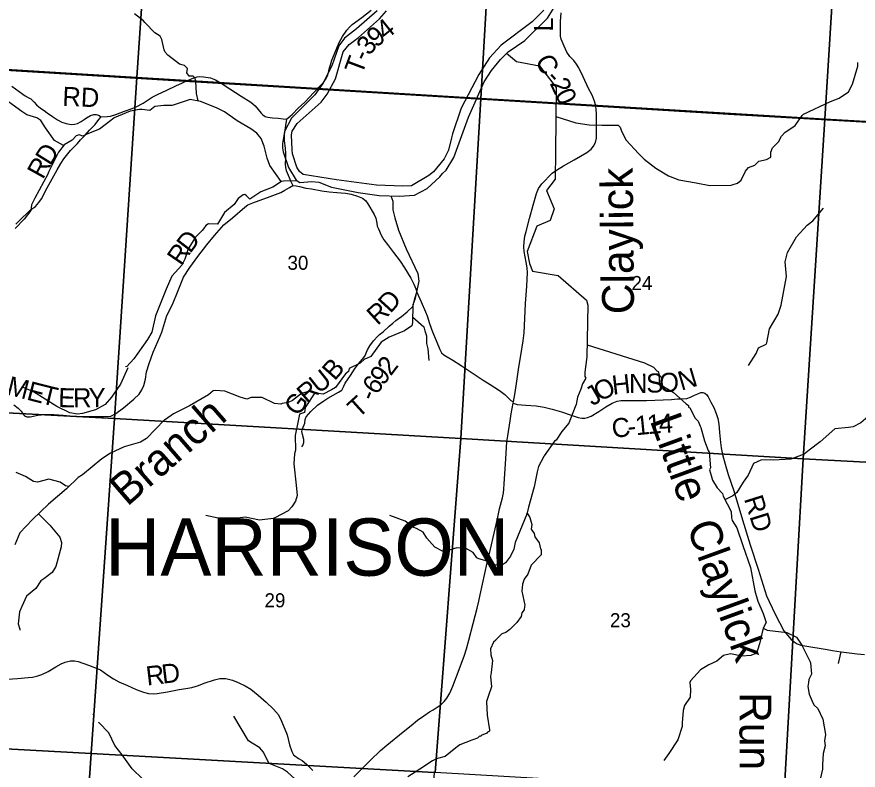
# Model space of a CAD drawing. Extents: x 1878108 to 2183446, y 146837 to 508383.
# Drawn here: x 2015662 to 2028893, y 266876 to 278717 of the extents above; entities that cross this region are included whole.
import ezdxf

# ---------------------------------------------------------------- set-up
doc = ezdxf.new("R2010")
doc.units = 0
for name, color, linetype in [('GM_X_County_Road', 7, 'Continuous'), ('GM_X_County_Road_Text', 7, 'Continuous'), ('GM_X_Major_River', 7, 'Continuous'), ('GM_X_Minor_River', 7, 'Continuous'), ('GM_X_Minor_River_Text', 7, 'Continuous'), ('GM_X_Section', 7, 'Continuous'), ('GM_X_Section_Text', 7, 'Continuous'), ('GM_X_Township', 7, 'Continuous'), ('GM_X_Township_Road', 7, 'Continuous'), ('GM_X_Township_Road_Text', 7, 'Continuous'), ('GM_X_Township_ROW', 7, 'Continuous'), ('GM_X_Township_Text', 7, 'Continuous')]:
    doc.layers.add(name, color=color, linetype=linetype)

msp = doc.modelspace()

# ---------------------------------------------------------------- linework, layer by layer
at = {"layer": 'GM_X_County_Road'}
for points in [[(2024762, 277334), (2024744, 277389), (2024707, 277483), (2024653, 277592), (2024567, 277776), (2024501, 277913), (2024464, 277972), (2024422, 278028), (2024361, 278094), (2024311, 278160), (2024267, 278258), (2024224, 278366), (2024213, 278412), (2024210, 278485), (2024211, 278641), (2024220, 278782)], [(2023466, 272642), (2023470, 272663), (2023491, 272778), (2023518, 272956), (2023558, 273211), (2023588, 273393), (2023625, 273626), (2023638, 273749), (2023648, 273859), (2023663, 274212), (2023680, 274481), (2023693, 274698), (2023686, 274773), (2023670, 274861), (2023641, 275029), (2023634, 275099), (2023638, 275178), (2023649, 275267), (2023672, 275344), (2023726, 275548), (2023784, 275755), (2023833, 275940), (2023865, 276016), (2023890, 276055), (2023918, 276093), (2024081, 276258), (2024150, 276307), (2024259, 276375), (2024426, 276471), (2024625, 276585), (2024695, 276635), (2024731, 276683), (2024764, 276743), (2024778, 276810), (2024779, 276927), (2024778, 277192), (2024775, 277262), (2024767, 277313), (2024766, 277319), (2024762, 277334)], [(2023466, 272642), (2023531, 272625), (2023665, 272615), (2023831, 272602), (2023957, 272584), (2024079, 272552), (2024226, 272508), (2024397, 272448), (2024491, 272420), (2024546, 272411), (2024592, 272411), (2024634, 272419), (2024692, 272441), (2024812, 272513), (2024925, 272586), (2025026, 272642), (2025105, 272674), (2025158, 272685), (2025244, 272685), (2025564, 272686), (2025959, 272704), (2026049, 272711), (2026119, 272714), (2026199, 272719), (2026257, 272739), (2026318, 272769), (2026372, 272793), (2026418, 272810), (2026448, 272813), (2026482, 272802), (2026505, 272783), (2026533, 272745), (2026578, 272658), (2026621, 272575), (2026661, 272481), (2026685, 272401), (2026700, 272315), (2026714, 272184), (2026726, 272025), (2026737, 271942), (2026760, 271835), (2026801, 271686), (2026848, 271525), (2026935, 271265), (2027075, 270809), (2027194, 270420), (2027321, 270036), (2027424, 269700), (2027453, 269617), (2027494, 269525), (2027595, 269316), (2027725, 269066), (2027753, 269031)], [(2020960, 266769), (2021074, 266881), (2021218, 267025), (2021380, 267184), (2021479, 267271), (2021738, 267478), (2021861, 267579), (2021962, 267663), (2022060, 267729), (2022150, 267791), (2022209, 267824), (2022333, 267910), (2022380, 267956), (2022423, 268008), (2022469, 268087), (2022518, 268198), (2022620, 268458), (2022703, 268683), (2022734, 268782), (2022771, 268918), (2022838, 269182), (2022902, 269423), (2022928, 269530), (2022947, 269633), (2023061, 270132), (2023112, 270350), (2023224, 270853), (2023252, 270982), (2023299, 271154), (2023314, 271234), (2023320, 271292), (2023327, 271374), (2023352, 271770), (2023369, 272034), (2023382, 272132), (2023422, 272368), (2023438, 272479), (2023466, 272642)], [(2027753, 269031), (2027780, 268996), (2027837, 268929), (2027884, 268892), (2027934, 268860), (2027992, 268841), (2028052, 268830), (2028403, 268771), (2028491, 268758), (2028624, 268738), (2028877, 268702), (2028993, 268693)]]:
    msp.add_lwpolyline(points, dxfattribs=at)
at = {"layer": 'GM_X_Major_River'}
for points in [[(2021330, 278810), (2021006, 278529), (2020817, 278380), (2020727, 278263), (2020618, 277948), (2020475, 277669), (2020349, 277490), (2019984, 277126), (2019873, 276917), (2019840, 276725), (2019842, 276659), (2019848, 276597), (2019937, 276348), (2020057, 276149), (2020111, 276113), (2020299, 276127), (2020413, 276120), (2020612, 276040), (2021028, 275954), (2021362, 275909), (2021682, 275896), (2021918, 275915), (2022114, 276018), (2022315, 276201), (2022357, 276252), (2022413, 276306), (2022534, 276505), (2022766, 277141), (2023013, 277697), (2023126, 277871), (2023266, 278046), (2023390, 278167), (2023653, 278346), (2024006, 278694), (2024114, 278861)], [(2023950, 278820), (2023764, 278639), (2023281, 278271), (2023096, 278072), (2022925, 277813), (2022652, 277281), (2022513, 276879), (2022499, 276817), (2022450, 276619), (2022384, 276484), (2022215, 276279), (2022139, 276221), (2021866, 276059), (2021730, 276057), (2021317, 276071), (2020689, 276155), (2020165, 276241), (2020105, 276287), (2020063, 276355), (2019996, 276561), (2019990, 276625), (2019981, 276860), (2019993, 276918), (2020073, 277040), (2020448, 277376), (2020545, 277499), (2020675, 277744), (2020793, 278167), (2020887, 278284), (2021033, 278394), (2021368, 278684), (2021474, 278809)]]:
    msp.add_lwpolyline(points, dxfattribs=at)
at = {"layer": 'GM_X_Minor_River'}
for points in [[(2018512, 277395), (2018487, 277510), (2018477, 277705), (2018461, 277759), (2018437, 277783), (2018371, 277785), (2018337, 277835), (2018347, 277905), (2018297, 277954), (2018223, 277975), (2018039, 278112), (2017993, 278162), (2017981, 278198), (2017943, 278363), (2017915, 278413), (2017831, 278463), (2017675, 278629), (2017653, 278655), (2017511, 278764)], [(2023365, 278144), (2023522, 278017), (2023883, 277948), (2024142, 277607), (2024132, 276595), (2024127, 276166), (2023989, 275987), (2024111, 275697), (2024048, 275516), (2023842, 275428), (2023689, 275030), (2023722, 274838), (2023773, 274718), (2024175, 274652), (2024619, 274261), (2024644, 274187), (2024628, 273372)], [(2024137, 277152), (2024451, 277052), (2024663, 277020), (2024861, 277012), (2025118, 277012), (2025152, 276980), (2025172, 276920), (2025244, 276780), (2025436, 276569), (2025526, 276477), (2025710, 276337), (2025908, 276218), (2026072, 276156), (2026346, 276108), (2026558, 276067), (2026894, 276071), (2026929, 276079), (2026995, 276101), (2027051, 276149), (2027123, 276292), (2027169, 276346), (2027265, 276385), (2027331, 276449), (2027451, 276473), (2027521, 276509), (2027519, 276592), (2027543, 276656), (2027639, 276750), (2027685, 276839), (2027741, 276897), (2027904, 277008), (2028012, 277168), (2028032, 277186), (2028456, 277386), (2028594, 277438), (2028738, 277536), (2028805, 277659), (2028887, 277944), (2028889, 278001)], [(2016397, 276693), (2016257, 276771), (2016115, 276973), (2016039, 277090), (2015979, 277128), (2015819, 277174), (2015739, 277230), (2015375, 277493)], [(2019821, 276129), (2019642, 276379), (2019600, 276496), (2019554, 276682), (2019504, 276803), (2019434, 276887), (2019342, 276957), (2019126, 277083), (2018927, 277225), (2018801, 277284), (2018551, 277388), (2018389, 277418), (2018103, 277321), (2017973, 277325), (2017835, 277309), (2017755, 277246), (2017631, 277258), (2017594, 277262), (2017444, 277236), (2017194, 277127), (2017142, 277089), (2016962, 276952), (2016762, 276870), (2016700, 276840), (2016644, 276860), (2016598, 276845), (2016532, 276777), (2016405, 276703), (2016317, 276592), (2016163, 276273), (2016151, 276245), (2015945, 275867), (2015891, 275763), (2015885, 275672), (2015777, 275538), (2015636, 275391)], [(2020067, 276140), (2019856, 276134), (2019822, 276126), (2019690, 276042), (2019497, 275965), (2019329, 275849), (2019273, 275905), (2019247, 275923), (2019219, 275919), (2019141, 275861), (2019079, 275768), (2018927, 275642), (2018817, 275457), (2018677, 275461), (2018637, 275436), (2018599, 275384), (2018577, 275360), (2018474, 275254), (2018356, 275069), (2018302, 274910), (2018256, 274814), (2018102, 274639), (2018012, 274434), (2017841, 274016), (2017787, 273759), (2017719, 273647), (2017503, 273343), (2017393, 273219), (2017373, 273213)], [(2021542, 275902), (2021573, 275817), (2021573, 275685), (2021607, 275556), (2021665, 275364), (2021787, 275071), (2021967, 274682), (2021983, 274563), (2021922, 274276), (2021892, 274188), (2021886, 273913), (2021872, 273860), (2021756, 273780), (2021518, 273681), (2021394, 273601), (2021228, 273378), (2021162, 273348), (2021128, 273334), (2021061, 273271)], [(2027168, 273238), (2027288, 273423), (2027326, 273516), (2027444, 273574), (2027456, 273594), (2027496, 273813), (2027632, 274042), (2027680, 274185), (2027767, 274633), (2027745, 274865), (2027779, 275014), (2027921, 275261), (2028093, 275440), (2028177, 275508), (2028347, 275711)], [(2021888, 273998), (2022061, 273845), (2022080, 273779), (2022105, 273705), (2022107, 273583), (2022128, 273497), (2022140, 273315)], [(2024632, 273560), (2025532, 273277), (2025674, 273212)], [(2024628, 273372), (2024595, 273131), (2024595, 273065), (2024611, 273039), (2024555, 272950), (2024533, 272864), (2024478, 272737), (2024460, 272625), (2024440, 272589), (2024344, 272332), (2024231, 272201), (2024143, 272064), (2024115, 272046), (2023956, 271817), (2023948, 271805), (2023866, 271648), (2023844, 271566), (2023798, 271331), (2023709, 271011), (2023683, 270901), (2023687, 270915), (2023727, 270847), (2023759, 270739), (2023751, 270666), (2023797, 270594), (2023807, 270544), (2023877, 270450), (2023895, 270352), (2023909, 270344), (2023907, 270321), (2023907, 270261), (2023750, 270098), (2023700, 269954), (2023638, 269877), (2023612, 269799), (2023606, 269689), (2023653, 269470), (2023645, 269448), (2023639, 269398), (2023601, 269349), (2023591, 269289), (2023525, 269199), (2023413, 269086), (2023352, 269040), (2023290, 269017), (2023198, 268931), (2023196, 268921), (2023160, 268889), (2023112, 268784), (2023118, 268686), (2023142, 268600), (2023123, 268413), (2023109, 268349), (2023127, 268186), (2023081, 268050), (2023047, 267955), (2023061, 267740), (2023094, 267512), (2023094, 267490), (2023062, 267471), (2023052, 267457), (2022962, 267419), (2022960, 267405), (2022940, 267409), (2022904, 267377), (2022818, 267348), (2022629, 267272), (2022565, 267229), (2022399, 267092), (2022278, 267058), (2022200, 267024), (2022002, 266889), (2021813, 266772)], [(2021061, 273271), (2020889, 273188), (2020877, 273143), (2020831, 273105), (2020674, 272892), (2020610, 272854), (2020480, 272787), (2020322, 272809), (2020306, 272831), (2020264, 272833), (2020137, 272794), (2019997, 272686), (2019931, 272655), (2019834, 272637), (2019816, 272631), (2019712, 272641), (2019520, 272735), (2019348, 272734), (2019277, 272706), (2019173, 272740), (2018935, 272834), (2018784, 272845), (2018748, 272837), (2018674, 272773), (2018379, 272601), (2018127, 272478), (2017998, 272386), (2017984, 272382), (2017704, 272090), (2017605, 272030), (2017351, 271959), (2017134, 271860), (2016998, 271767), (2016695, 271518), (2016627, 271475), (2016444, 271300), (2016161, 271057), (2015911, 270815), (2015710, 270606), (2015632, 270415)], [(2025674, 273212), (2025727, 273150), (2025745, 273140), (2025761, 273088), (2025763, 272961), (2025795, 272929), (2025982, 272819), (2026190, 272633), (2026226, 272605), (2026226, 272579), (2026244, 272569), (2026330, 272407), (2026378, 272361), (2026410, 272284), (2026420, 272260), (2026474, 272050), (2026534, 271901), (2026552, 271873), (2026570, 271629), (2026556, 271598), (2026570, 271544), (2026601, 271434), (2026677, 271314), (2026760, 271226), (2026768, 271182), (2026894, 270943), (2026898, 270843), (2026913, 270801), (2026984, 270684), (2027081, 270408), (2027197, 270059), (2027269, 269692), (2027313, 269531), (2027401, 269339), (2027445, 269198), (2027399, 269106), (2027461, 269076), (2027772, 269038), (2027922, 268967), (2028006, 268842), (2028140, 268580), (2028144, 268564), (2028160, 268383), (2028118, 268299), (2028112, 268253), (2028103, 268190), (2028121, 268070), (2028167, 267960), (2028197, 267900), (2028257, 267846), (2028335, 267679), (2028379, 267438), (2028365, 267334), (2028373, 267256), (2028341, 267135), (2028329, 266959), (2028331, 266945), (2028331, 266890), (2028282, 266686)], [(2017407, 273199), (2017294, 272944), (2017153, 272741), (2017050, 272624), (2016902, 272537), (2016694, 272484), (2016616, 272472), (2016497, 272493), (2016294, 272590), (2015924, 272821), (2015742, 272902)], [(2029378, 273145), (2029336, 273004), (2029232, 272861), (2029197, 272774), (2029182, 272674), (2029138, 272539), (2029082, 272460), (2028934, 272333), (2028815, 272272), (2028740, 272263), (2028528, 272243), (2028297, 272038), (2028121, 271908), (2028045, 271842), (2027833, 271764), (2027561, 271749), (2027520, 271752), (2027360, 271747), (2027246, 271695), (2027161, 271515), (2027086, 271405), (2026983, 271240), (2026922, 271188), (2026798, 271124)], [(2020347, 272806), (2020198, 272576), (2020186, 272500), (2020110, 272473), (2020084, 272365), (2020037, 272138), (2020042, 271906), (2020031, 271850), (2020016, 271690), (2020054, 271354), (2020069, 271191), (2020044, 271104), (2019989, 271015), (2019928, 270953), (2019719, 270843), (2019691, 270830), (2019478, 270807), (2019252, 270852), (2019136, 270838), (2018829, 270837), (2018632, 270876)], [(2016480, 271333), (2016429, 271343), (2016343, 271404), (2016166, 271449), (2015987, 271401), (2015926, 271413), (2015797, 271493), (2015653, 271554)], [(2016002, 270903), (2016183, 270725), (2016337, 270538), (2016364, 270455), (2016358, 270387), (2016275, 270075), (2016216, 269984), (2016089, 269882), (2016041, 269852), (2015961, 269730), (2015816, 269610), (2015739, 269448), (2015707, 269365), (2015683, 269175), (2015708, 269090), (2015708, 269075)], [(2023683, 270901), (2023501, 270453), (2023476, 270349), (2023426, 270240), (2023347, 270133), (2023284, 270095), (2023173, 270104), (2023132, 270141), (2022926, 270196), (2022895, 270215), (2022839, 270297), (2022716, 270365), (2022582, 270371), (2022395, 270315), (2022357, 270316), (2022237, 270380), (2022110, 270521), (2022051, 270615), (2021949, 270676), (2021907, 270690), (2021769, 270788), (2021528, 270876)], [(2027399, 269106), (2027340, 268859), (2027307, 268762), (2027267, 268705), (2027203, 268679), (2027063, 268669), (2026884, 268705), (2026774, 268680), (2026669, 268591), (2026544, 268529), (2026414, 268451), (2026257, 268278), (2026246, 268252), (2026257, 268143), (2026253, 268025), (2026161, 267894), (2026139, 267816), (2026127, 267618), (2026123, 267562), (2026055, 267352), (2025913, 267136), (2025838, 267030)], [(2016859, 267754), (2016859, 267750)], [(2021077, 266093), (2020811, 266403), (2020742, 266458), (2020640, 266484), (2020470, 266451), (2020337, 266484), (2020269, 266522), (2019920, 266843), (2019838, 266895), (2019631, 266982), (2019538, 267166), (2019485, 267226), (2019361, 267299), (2019306, 267339), (2019073, 267723)], [(2019624, 264764), (2019373, 264845), (2019145, 264955), (2019046, 265036), (2018942, 265166), (2018860, 265238), (2018747, 265433), (2018635, 265625), (2018392, 265969), (2018360, 266052), (2018403, 266272), (2018388, 266318), (2018234, 266497), (2018203, 266527), (2018053, 266595), (2017723, 266702), (2017696, 266717), (2017637, 266741), (2017476, 266897), (2017319, 267114), (2017206, 267264), (2017108, 267460), (2016953, 267627), (2016952, 267629)]]:
    msp.add_lwpolyline(points, dxfattribs=at)
at = {"layer": 'GM_X_Section'}
for points in [[(2012552, 283525), (2017914, 283194), (2017552, 277762), (2012166, 278093), (2012187, 278357)], [(2023274, 282835), (2022960, 277435), (2017552, 277762), (2017914, 283194)], [(2023274, 282835), (2028706, 282499), (2028368, 277107), (2022960, 277435)], [(2028706, 282499), (2034179, 282012), (2033846, 276794), (2028368, 277107)], [(2012166, 278093), (2017552, 277762), (2017196, 272402), (2011822, 272685), (2011872, 273943)], [(2017552, 277762), (2022960, 277435), (2022644, 272087), (2017196, 272402)], [(2028368, 277107), (2028030, 271771), (2022644, 272087), (2022960, 277435)], [(2028368, 277107), (2033846, 276794), (2033552, 271475), (2028030, 271771)], [(2011822, 272685), (2017196, 272402), (2016829, 267140), (2011461, 267433), (2011535, 268545)], [(2017196, 272402), (2022644, 272087), (2022243, 266839), (2022227, 266840), (2016829, 267140)], [(2022644, 272087), (2028030, 271771), (2027727, 266517), (2022243, 266839)], [(2028030, 271771), (2033552, 271475), (2033229, 266210), (2027727, 266517)], [(2011461, 267433), (2016829, 267140), (2016679, 264915), (2016530, 262696), (2016468, 261780), (2011090, 262076), (2011154, 263019)], [(2016829, 267140), (2022227, 266840), (2022062, 264624), (2016679, 264915)]]:
    msp.add_lwpolyline(points, close=True, dxfattribs=at)
at = {"layer": 'GM_X_Township'}
for points in [[(2042678, 276439), (2039444, 276594), (2037910, 276642), (2036268, 276694), (2033964, 276788), (2033255, 276817), (2032376, 276868), (2029315, 277047), (2026856, 277186), (2024705, 277317), (2020392, 277579), (2018737, 277680), (2018381, 277702), (2014963, 277910), (2014025, 277967), (2013822, 277979), (2012117, 278083), (2012135, 278344), (2012147, 278506), (2012547, 283991), (2012605, 284781), (2012659, 285561), (2012779, 287296)], [(2011269, 264406), (2011747, 271387), (2011913, 274387), (2012117, 278083), (2013822, 277979), (2014025, 277967), (2014963, 277910), (2018381, 277702), (2018737, 277680), (2020392, 277579), (2024705, 277317), (2026856, 277186), (2029315, 277047), (2032376, 276868), (2033255, 276817), (2033964, 276788), (2036268, 276694), (2037910, 276642), (2039444, 276594), (2039409, 276171), (2039153, 273059), (2039007, 271286), (2038674, 265862)]]:
    msp.add_lwpolyline(points, dxfattribs=at)
at = {"layer": 'GM_X_Township_Road'}
for points in [[(2020424, 277622), (2020483, 277683), (2020528, 277748), (2020552, 277799), (2020579, 277913), (2020599, 277980), (2020618, 278037), (2020658, 278133), (2020704, 278249), (2020731, 278314), (2020786, 278406), (2020853, 278508), (2020895, 278553), (2020938, 278594), (2021090, 278708), (2021233, 278820)], [(2015646, 275460), (2015747, 275556), (2015821, 275627), (2015879, 275682), (2015958, 275735), (2016009, 275798), (2016048, 275856), (2016141, 276031), (2016217, 276169), (2016295, 276314), (2016353, 276414), (2016400, 276486), (2016464, 276564), (2016508, 276617), (2016555, 276664), (2016616, 276725), (2016666, 276781), (2016735, 276856), (2016804, 276933), (2016894, 277024), (2016952, 277104), (2016991, 277144), (2017083, 277151), (2017138, 277154), (2017221, 277183), (2017356, 277236), (2017478, 277277), (2017539, 277301), (2017647, 277362), (2017791, 277452), (2017877, 277498), (2018019, 277564), (2018163, 277634), (2018265, 277681), (2018322, 277705), (2018445, 277758), (2018481, 277771)], [(2018481, 277771), (2018496, 277776), (2018528, 277779), (2018597, 277776), (2018706, 277757), (2018789, 277727), (2018876, 277672), (2018908, 277651), (2019010, 277586)], [(2015585, 277626), (2015759, 277500), (2015796, 277473), (2015842, 277448), (2015881, 277428), (2015937, 277376), (2015972, 277336), (2016008, 277303), (2016051, 277271), (2016090, 277245), (2016142, 277209), (2016221, 277150), (2016304, 277097), (2016368, 277062), (2016438, 277041), (2016515, 277027), (2016571, 277029), (2016615, 277042), (2016673, 277074), (2016723, 277103), (2016758, 277129), (2016823, 277165), (2016874, 277181), (2016910, 277181), (2016947, 277171), (2016991, 277144)], [(2019010, 277586), (2019191, 277470), (2019342, 277373), (2019412, 277317), (2019505, 277203), (2019530, 277175), (2019570, 277151), (2019611, 277139), (2019681, 277129), (2019773, 277122), (2019850, 277112), (2019903, 277108)], [(2019903, 277108), (2019961, 277158), (2019995, 277186), (2020089, 277280), (2020189, 277377), (2020263, 277455), (2020327, 277520), (2020383, 277580), (2020401, 277599), (2020424, 277622)], [(2019903, 277108), (2019887, 277008), (2019866, 276868), (2019864, 276769), (2019880, 276653), (2019887, 276569), (2019887, 276491), (2019880, 276404), (2019886, 276348), (2019898, 276303), (2019928, 276230), (2019970, 276130), (2020005, 276067), (2020057, 276060), (2020109, 276051), (2020205, 276024), (2020295, 276011), (2020456, 275982), (2020575, 275965), (2020692, 275955), (2020831, 275943), (2020921, 275930), (2021019, 275899), (2021100, 275866), (2021146, 275828), (2021184, 275780), (2021281, 275612), (2021306, 275554), (2021321, 275474), (2021331, 275427), (2021350, 275382), (2021391, 275287), (2021432, 275212), (2021489, 275137), (2021585, 275014), (2021688, 274875), (2021760, 274769), (2021856, 274611), (2021904, 274514), (2021936, 274442), (2021954, 274387), (2022021, 274238), (2022089, 274079), (2022115, 274017), (2022153, 273899), (2022201, 273765), (2022255, 273630), (2022312, 273487), (2022340, 273436), (2022379, 273404), (2022432, 273370), (2022518, 273322), (2022650, 273238), (2022762, 273161), (2022883, 273077), (2022998, 273005), (2023107, 272938), (2023255, 272844), (2023335, 272778), (2023428, 272687), (2023470, 272663)], [(2015614, 272617), (2015686, 272568), (2015729, 272520), (2015756, 272474), (2015785, 272443), (2015819, 272430), (2015873, 272429), (2015994, 272454), (2016098, 272464), (2016246, 272464), (2016390, 272455), (2016549, 272442), (2016699, 272433), (2016875, 272433), (2017025, 272433), (2017143, 272441), (2017220, 272480), (2017340, 272571), (2017501, 272705), (2017587, 272788), (2017630, 272853), (2017661, 272923), (2017686, 273019), (2017701, 273135), (2017742, 273269), (2017806, 273446), (2017917, 273696), (2017944, 273759), (2017989, 273916), (2018022, 274021), (2018108, 274194), (2018198, 274417), (2018284, 274623), (2018382, 274777), (2018507, 274950), (2018649, 275133), (2018773, 275280), (2018919, 275447), (2019055, 275559), (2019247, 275725), (2019295, 275762), (2019371, 275794), (2019645, 275893), (2019814, 275957), (2019876, 275993), (2019952, 276034), (2020005, 276067)], [(2020146, 271957), (2020160, 271979), (2020177, 272027), (2020176, 272075), (2020155, 272152), (2020146, 272201), (2020152, 272242), (2020190, 272331), (2020195, 272385), (2020213, 272431), (2020285, 272515), (2020391, 272615), (2020489, 272683), (2020555, 272724), (2020722, 272815), (2020772, 272851), (2020805, 272912), (2020828, 272959), (2020908, 273077), (2020983, 273196), (2021036, 273260), (2021100, 273336), (2021136, 273383), (2021179, 273480), (2021215, 273546), (2021273, 273623), (2021338, 273699), (2021363, 273725), (2021425, 273767), (2021515, 273852), (2021575, 273904), (2021623, 273945), (2021711, 274006), (2021798, 274080), (2021888, 274166), (2021902, 274201), (2021919, 274289), (2021954, 274387)], [(2015514, 268304), (2015674, 268319), (2015842, 268330), (2015908, 268338), (2015992, 268357), (2016056, 268381), (2016156, 268428), (2016277, 268499), (2016358, 268549), (2016422, 268573), (2016509, 268592), (2016568, 268596), (2016627, 268581), (2016792, 268524), (2016926, 268474), (2016979, 268452), (2017092, 268368), (2017180, 268310), (2017269, 268265), (2017405, 268207), (2017540, 268146), (2017655, 268104), (2017735, 268083), (2017809, 268075), (2017868, 268080), (2018032, 268108), (2018216, 268145), (2018319, 268160), (2018414, 268176), (2018517, 268208), (2018610, 268242), (2018769, 268296), (2018853, 268314), (2018951, 268316), (2019055, 268291), (2019143, 268255), (2019252, 268203), (2019340, 268148), (2019457, 268057), (2019583, 267945), (2019699, 267834), (2019778, 267743), (2019826, 267647), (2019849, 267584), (2019911, 267430), (2019949, 267274), (2019986, 267171), (2020015, 267119), (2020032, 267099), (2020093, 267061), (2020150, 267025), (2020218, 266968), (2020318, 266871)]]:
    msp.add_lwpolyline(points, dxfattribs=at)
at = {"layer": 'GM_X_Township_ROW'}
msp.add_lwpolyline([(2028584, 268553), (2028624, 268738)], dxfattribs=at)

# ---------------------------------------------------------------- texts
at = {"layer": 'GM_X_County_Road_Text'}
for s, rotation, p in [('L', 89.0014, (2024092, 278484)), ('C', 297.0067, (2023807, 278034)), ('2', 295.7482, (2024037, 277671)), ('-', 311.9369, (2023967, 277744)), ('0', 295.449, (2024117, 277505)), ('H', 6.267, (2025036, 272776)), ('N', 0.3752, (2025290, 272804)), ('S', 2.2013, (2025565, 272806)), ('O', 2.752, (2025770, 272814)), ('N', 16.5268, (2026111, 272840)), ('J', 30.3125, (2024712, 272593)), ('O', 27.4823, (2024830, 272662)), ('C', 7.1216, (2025036, 272094)), ('1', 5.7209, (2025401, 272139)), ('1', 4.7515, (2025584, 272157)), ('4', 3.3897, (2025766, 272172)), ('-', 6.6893, (2025280, 272125)), ('RD', 287.5008, (2027094, 271142))]:
    msp.add_text(s, height=300, rotation=rotation, dxfattribs=at).set_placement(p)
at = {"layer": 'GM_X_Minor_River_Text'}
for s, rotation, p in [('Claylick', 90.5134, (2025368, 274044)), ('Branch', 41.0023, (2017397, 271009)), ('Little', 289.9986, (2025611, 272375)), ('Claylick', 289.9986, (2026191, 270709)), ('Run', 269.9991, (2027027, 268103))]:
    msp.add_text(s, height=500, rotation=rotation, dxfattribs=at).set_placement(p)
at = {"layer": 'GM_X_Section_Text'}
for s, p in [('30', (2019918, 274741)), ('24', (2025328, 274422)), ('29', (2019557, 269435)), ('23', (2024989, 269122))]:
    msp.add_text(s, height=221, rotation=0, dxfattribs=at).set_placement(p)
at = {"layer": 'GM_X_Township_Road_Text'}
for s, rotation, p in [('4', 38.7582, (2021463, 278342)), ('9', 37.4069, (2021310, 278225)), ('3', 50.7518, (2021206, 278095)), ('T', 69.468, (2021089, 277795)), ('-', 65.0951, (2021165, 278000)), ('RD', 357.5108, (2016374, 277319)), ('D', 57.962, (2016188, 276362)), ('R', 60.8927, (2016071, 276150)), ('D', 52.4809, (2018388, 274987)), ('R', 55.5998, (2018251, 274787)), ('D', 47.7714, (2021536, 274044)), ('R', 42.4615, (2021334, 273856)), ('B', 48.5013, (2020659, 272985)), ('2', 52.9108, (2021543, 273060)), ('9', 51.4808, (2021423, 272909)), ('U', 38.4729, (2020411, 272782)), ('6', 55.2491, (2021320, 272761)), ('M', 345.4974, (2015487, 272784)), ('E', 345.5088, (2015803, 272703)), ('R', 40.8885, (2020227, 272623)), ('T', 346.228, (2016024, 272646)), ('E', 358.498, (2016311, 272583)), ('R', 0.6348, (2016548, 272577)), ('Y', 0.6354, (2016794, 272580)), ('-', 67.0355, (2021280, 272662)), ('G', 53.0904, (2020080, 272424)), ('T', 42.1503, (2021032, 272396)), ('R', 6.6225, (2017711, 268205)), ('D', 6.9108, (2017957, 268234))]:
    msp.add_text(s, height=300, rotation=rotation, dxfattribs=at).set_placement(p)
at = {"layer": 'GM_X_Township_Text'}
msp.add_text('HARRISON', height=900, rotation=0, dxfattribs=at).set_placement((2017051, 269932))

doc.saveas('drawing.dxf')
